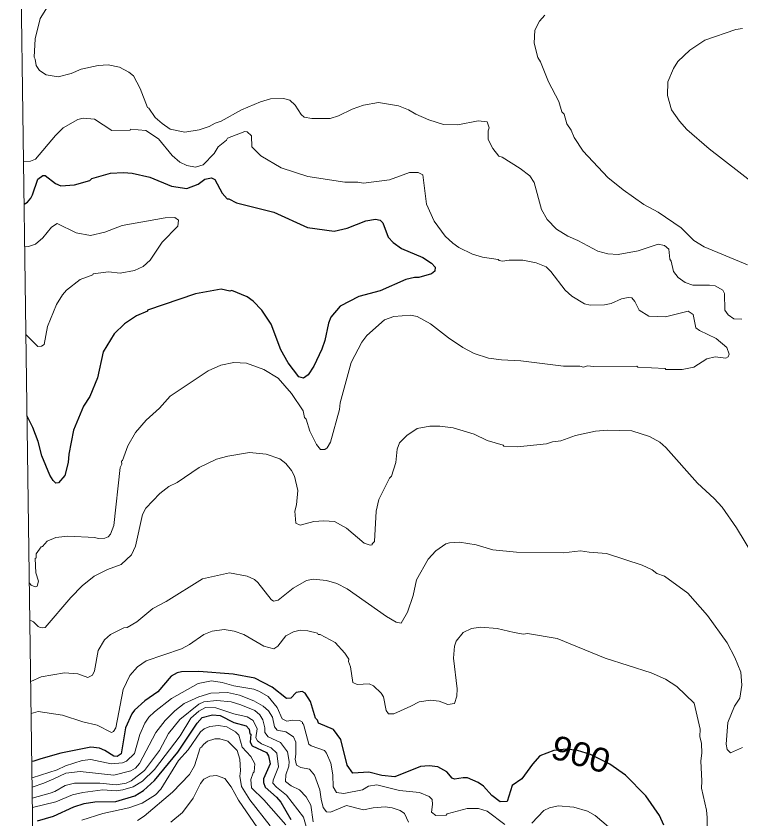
# Model space of a CAD drawing. Extents: x 265.7 to 292.1, y 7676.2 to 7704.2.
# Drawn here: x 265.718 to 268.132, y 7699.898 to 7702.57 of the extents above; entities that cross this region are included whole.
import ezdxf
from ezdxf.enums import TextEntityAlignment as Align

# ---------------------------------------------------------------- set-up
doc = ezdxf.new("R2010")
doc.units = 0
doc.header["$LTSCALE"] = 0.032
for name, color, linetype, lineweight in [('1', 7, 'Continuous', 25), ('2', 7, 'Continuous', 13), ('63', 7, 'Continuous', 25)]:
    doc.layers.add(name, color=color, linetype=linetype, lineweight=lineweight)
doc.layers.add('61', color=7, linetype='Continuous')

msp = doc.modelspace()

# ---------------------------------------------------------------- linework, layer by layer
at = {"layer": '1'}
for points in [[(265.7446, 7701.9443), (265.7557, 7701.9504), (265.7671, 7701.9637), (265.7725, 7701.9754), (265.7899, 7702.0278), (265.8074, 7702.0398), (265.8154, 7702.0398), (265.8497, 7702.0127), (265.8665, 7702.0055), (265.9128, 7702.0087), (265.9638, 7702.023), (265.9702, 7702.0294), (266.0325, 7702.0478), (266.0756, 7702.0494), (266.1043, 7702.047), (266.1633, 7702.0342), (266.2352, 7702.0047), (266.2862, 7701.9967), (266.3245, 7702.0111), (266.3469, 7702.027), (266.3692, 7702.0318), (266.3804, 7702.0262), (266.4043, 7701.9808), (266.4211, 7701.9616), (266.4267, 7701.9616), (266.4522, 7701.9488), (266.5767, 7701.9177), (266.6884, 7701.8666), (266.7778, 7701.8547), (266.8209, 7701.8643), (266.8831, 7701.889), (266.915, 7701.8946), (266.931, 7701.8906), (266.9389, 7701.8826), (266.9573, 7701.8339), (266.9733, 7701.8164), (267.0012, 7701.7972), (267.073, 7701.7669), (267.1017, 7701.7477), (267.1137, 7701.735), (267.1121, 7701.7214), (267.1017, 7701.7126), (267.0587, 7701.6999), (267.0443, 7701.6999), (267.0156, 7701.6935), (266.931, 7701.656), (266.8592, 7701.6368), (266.7977, 7701.6049), (266.7666, 7701.5682), (266.7586, 7701.5483), (266.7458, 7701.4908), (266.7363, 7701.4621), (266.7099, 7701.4046), (266.6908, 7701.3767), (266.6756, 7701.3647), (266.6597, 7701.3695), (266.6237, 7701.4158), (266.5998, 7701.4589), (266.5671, 7701.5451), (266.536, 7701.5914), (266.5073, 7701.6217), (266.4881, 7701.636), (266.4362, 7701.6568), (266.4299, 7701.6552), (266.4011, 7701.6616), (266.315, 7701.6456), (266.1562, 7701.5913), (266.1554, 7701.5882), (266.1187, 7701.5722), (266.0795, 7701.5459), (266.0444, 7701.5132), (266.0077, 7701.4525), (265.9886, 7701.3663), (265.9638, 7701.3041), (265.9423, 7701.2722), (265.9088, 7701.1924), (265.8936, 7701.1126), (265.8912, 7701.0839), (265.88, 7701.0408), (265.8593, 7701.0168), (265.8505, 7701.016), (265.841, 7701.0248), (265.8306, 7701.0424), (265.8034, 7701.1062), (265.7915, 7701.1541), (265.7739, 7701.2004), (265.7545, 7701.2386)], [(267.875, 7699.8773), (267.8606, 7699.9093), (267.8151, 7699.9747), (267.7473, 7700.0441), (267.6954, 7700.0808), (267.6313, 7700.1129), (267.588, 7700.1261), (267.5503, 7700.1299), (267.5088, 7700.1261), (267.4624, 7700.1087), (267.4377, 7700.0808), (267.4018, 7700.0313), (267.3699, 7700.0098), (267.3531, 7699.9563), (267.33, 7699.9547), (267.302, 7699.9763), (267.2741, 7700.0074), (267.2573, 7700.0194), (267.2214, 7700.0345), (267.2071, 7700.0353), (267.1783, 7700.0305), (267.1704, 7700.0337), (267.1528, 7700.0545), (267.1225, 7700.072), (267.0938, 7700.0752), (267.065, 7700.0728), (266.9789, 7700.0385), (266.9358, 7700.0425), (266.8927, 7700.0537), (266.8392, 7700.0505), (266.8209, 7700.0768), (266.7993, 7700.163), (266.7746, 7700.1957), (266.7251, 7700.2165), (266.7219, 7700.2268), (266.7147, 7700.234), (266.698, 7700.2891), (266.6804, 7700.317), (266.6708, 7700.3226), (266.6509, 7700.3194), (266.6333, 7700.3003), (266.6182, 7700.2987), (266.5711, 7700.3362), (266.5128, 7700.3665), (266.441, 7700.38), (266.3261, 7700.3888), (266.2687, 7700.3872), (266.2543, 7700.384), (266.2344, 7700.3737), (266.1897, 7700.321), (266.1466, 7700.2915), (266.1123, 7700.2596), (266.1035, 7700.2476), (266.0819, 7700.2013), (266.0676, 7700.1151), (266.0548, 7700.1063), (266.0436, 7700.1071), (266.0141, 7700.1263), (265.9958, 7700.1335), (265.967, 7700.1375), (265.8665, 7700.1175), (265.8008, 7700.0985), (265.7775, 7700.0907), (265.7704, 7700.089)], [(265.789, 7699.8917), (265.8426, 7699.9076), (265.9104, 7699.9388), (265.9447, 7699.9499), (265.9798, 7699.9547), (266.05, 7699.9563), (266.1139, 7699.9747), (266.1426, 7699.993), (266.1785, 7700.0266), (266.2567, 7700.1207), (266.3205, 7700.2173), (266.3381, 7700.2356), (266.3724, 7700.2444), (266.3971, 7700.242), (266.4426, 7700.2189), (266.4841, 7700.2085), (266.4945, 7700.1973), (266.4961, 7700.1814), (266.4993, 7700.1798), (266.4977, 7700.1534), (266.5041, 7700.1415), (266.5519, 7700.1191), (266.5591, 7700.1079), (266.5639, 7700.0816), (266.5416, 7700.0321), (266.5416, 7700.0194), (266.5479, 7700.0034), (266.5855, 7699.9707), (266.5998, 7699.9539), (266.6333, 7699.8965)]]:
    msp.add_lwpolyline(points, dxfattribs=at)
at = {"layer": '2'}
for points in [[(265.8282, 7702.6104), (265.7979, 7702.5617), (265.7819, 7702.4947), (265.7779, 7702.434), (265.7819, 7702.4268), (265.7851, 7702.4061), (265.7963, 7702.3893), (265.8186, 7702.3742), (265.8585, 7702.3686), (265.9016, 7702.3789), (265.9351, 7702.3933), (265.991, 7702.4061), (266.0245, 7702.4077), (266.0628, 7702.3997), (266.0931, 7702.3837), (266.1091, 7702.371), (266.1314, 7702.3287), (266.1554, 7702.2664)], [(267.4784, 7702.5728), (267.4608, 7702.5529), (267.4457, 7702.5234), (267.4433, 7702.4803), (267.4552, 7702.4324), (267.4648, 7702.418), (267.4911, 7702.351), (267.5255, 7702.2864), (267.5358, 7702.2513), (267.543, 7702.2441), (267.5526, 7702.2114), (267.5662, 7702.1906), (267.5765, 7702.1659), (267.6068, 7702.1204), (267.6882, 7702.0334), (267.7401, 7701.9919), (267.8087, 7701.9433), (267.8566, 7701.9177), (267.9324, 7701.8659), (267.9747, 7701.8228), (268.0098, 7701.8028), (268.1535, 7701.7422)], [(268.1374, 7702.5292), (268.1144, 7702.5258), (268.0114, 7702.4899), (267.9619, 7702.4571), (267.9212, 7702.4188), (267.9069, 7702.3957), (267.8885, 7702.351), (267.8869, 7702.3063), (267.9005, 7702.2585), (267.9276, 7702.2202), (267.9516, 7702.193), (268.0266, 7702.1284), (268.179, 7702.0095)], [(266.3277, 7702.1914), (266.3612, 7702.2026), (266.3812, 7702.2138), (266.4011, 7702.2202), (266.4682, 7702.2577), (266.532, 7702.2848), (266.5655, 7702.2944), (266.6086, 7702.296), (266.6293, 7702.2904), (266.6469, 7702.2736), (266.6676, 7702.2425), (266.6772, 7702.2337), (266.7028, 7702.2297), (266.7634, 7702.2297), (266.7921, 7702.2385), (266.8368, 7702.26), (266.8751, 7702.2736), (266.9246, 7702.2824), (266.9916, 7702.2712), (267.0251, 7702.2585), (267.0491, 7702.2441), (267.0922, 7702.2249), (267.1416, 7702.2098), (267.1895, 7702.2082), (267.2565, 7702.2217), (267.2869, 7702.2178), (267.2932, 7702.1978), (267.2901, 7702.1882), (267.2901, 7702.1595), (267.306, 7702.1292), (267.326, 7702.1036), (267.3363, 7702.1005), (267.397, 7702.063), (267.4289, 7702.0382), (267.4433, 7702.0159), (267.4672, 7701.9265), (267.4864, 7701.893), (267.5175, 7701.8611), (267.555, 7701.8379), (267.5885, 7701.8228), (267.6555, 7701.7877), (267.689, 7701.7789), (267.7226, 7701.7765), (267.7896, 7701.7893), (267.8566, 7701.8116), (267.8774, 7701.8068), (267.8917, 7701.794), (267.8949, 7701.7613), (267.8997, 7701.7541), (267.9077, 7701.7206), (267.9228, 7701.6999), (267.946, 7701.6839), (267.9715, 7701.6751), (268.0274, 7701.6751), (268.0465, 7701.672), (268.0721, 7701.6576), (268.0768, 7701.6472), (268.0784, 7701.5914), (268.0896, 7701.5754), (268.108, 7701.5626), (268.1343, 7701.561)], [(266.1554, 7702.2664), (266.1601, 7702.264), (266.1809, 7702.2329), (266.204, 7702.2122), (266.2312, 7702.1938), (266.2798, 7702.1834), (266.3277, 7702.1914)], [(265.7426, 7702.0868), (265.7659, 7702.0871), (265.7827, 7702.0941), (265.8497, 7702.1731), (265.8753, 7702.1978), (265.9231, 7702.2265), (265.9415, 7702.2305), (265.979, 7702.2273), (266.0373, 7702.1898), (266.0979, 7702.1906), (266.0995, 7702.1938), (266.1498, 7702.189), (266.1921, 7702.1619), (266.2383, 7702.106), (266.2631, 7702.0837), (266.2862, 7702.0725), (266.315, 7702.0677), (266.3413, 7702.0757), (266.378, 7702.1132), (266.3908, 7702.1348), (266.4187, 7702.1571), (266.4219, 7702.1635), (266.4793, 7702.1866), (266.4881, 7702.185), (266.5017, 7702.1715), (266.5033, 7702.1348), (266.5328, 7702.1052), (266.6006, 7702.0653), (266.69, 7702.0358), (266.8129, 7702.0175), (266.856, 7702.0175), (266.8751, 7702.0143), (266.9613, 7702.0254), (267.0283, 7702.0502), (267.0571, 7702.0494), (267.073, 7702.0422), (267.085, 7701.9441), (267.1105, 7701.8882), (267.1464, 7701.8379), (267.172, 7701.814), (267.1927, 7701.7996), (267.2374, 7701.7773), (267.2709, 7701.7677), (267.3236, 7701.7597), (267.3268, 7701.7565), (267.3379, 7701.7549), (267.3603, 7701.7581), (267.405, 7701.7581), (267.4497, 7701.7486), (267.4832, 7701.7358), (267.4991, 7701.7206), (267.5462, 7701.6576), (267.5685, 7701.6384), (267.6108, 7701.6129), (267.63, 7701.6081), (267.6779, 7701.6097), (267.7002, 7701.6137), (267.7337, 7701.6289), (267.7561, 7701.6337), (267.768, 7701.6321), (267.7784, 7701.6201), (267.7928, 7701.5914), (267.8247, 7701.5714), (267.8806, 7701.5698), (267.9564, 7701.5882), (267.9731, 7701.577), (267.9819, 7701.5331), (267.9939, 7701.5243), (268.0497, 7701.4972), (268.0848, 7701.4669), (268.0928, 7701.4445), (268.0896, 7701.4366), (268.0816, 7701.4318), (268.0465, 7701.4358), (268.0186, 7701.4294), (267.9747, 7701.4014), (267.9364, 7701.3935), (267.8813, 7701.3943), (267.879, 7701.3975), (267.788, 7701.4022), (267.7848, 7701.4054), (267.6412, 7701.4038), (267.6212, 7701.4062), (267.6076, 7701.4022), (267.5949, 7701.4054), (267.5406, 7701.4054), (267.3986, 7701.423), (267.3347, 7701.4262), (267.2917, 7701.4318), (267.2438, 7701.4469), (267.2055, 7701.4669), (267.1576, 7701.4996), (267.0986, 7701.5459), (267.0539, 7701.5706), (267.0315, 7701.5746)], [(265.7466, 7701.8026), (265.7596, 7701.8036), (265.7827, 7701.8108), (265.8066, 7701.8323), (265.8362, 7701.8682), (265.8545, 7701.8802), (265.9176, 7701.8491), (265.9654, 7701.8403), (266.0133, 7701.8515), (266.0708, 7701.873), (266.2144, 7701.8986), (266.2463, 7701.9002), (266.2591, 7701.8906), (266.2567, 7701.8714), (266.2048, 7701.818), (266.1649, 7701.7581), (266.141, 7701.7366), (266.1123, 7701.723), (266.0644, 7701.7142), (266.0261, 7701.719), (265.975, 7701.7119), (265.9734, 7701.7087), (265.9319, 7701.6935), (265.8856, 7701.6576), (265.8721, 7701.6424), (265.8521, 7701.6105), (265.8226, 7701.5371), (265.8114, 7701.4773), (265.8027, 7701.4717), (265.7907, 7701.4701), (265.7507, 7701.51)], [(267.0315, 7701.5746), (266.9757, 7701.5706), (266.9445, 7701.5594), (266.8863, 7701.5068), (266.8695, 7701.4844), (266.8336, 7701.4174), (266.7969, 7701.2834)], [(266.7969, 7701.2834), (266.7953, 7701.261), (266.765, 7701.1525), (266.7538, 7701.1333), (266.7459, 7701.1277), (266.7323, 7701.1277), (266.7187, 7701.1445), (266.6964, 7701.1892), (266.6836, 7701.2283), (266.6788, 7701.2339), (266.674, 7701.2562), (266.6357, 7701.3137), (266.591, 7701.3647), (266.5432, 7701.3943), (266.4857, 7701.415), (266.4434, 7701.4174), (266.3995, 7701.4086), (266.358, 7701.3895), (266.2312, 7701.3049), (266.1953, 7701.2658), (266.1514, 7701.2251), (266.1154, 7701.1844), (266.0907, 7701.1397), (266.0724, 7701.091), (266.0692, 7701.0886), (266.07, 7701.0791), (266.0644, 7701.0679), (266.0436, 7700.8748), (266.0325, 7700.8461), (266.0245, 7700.8365), (266.0133, 7700.8325), (265.991, 7700.8317), (265.9798, 7700.8349), (265.8904, 7700.8397), (265.8505, 7700.8349), (265.821, 7700.8221), (265.8059, 7700.8054), (265.8011, 7700.8038), (265.7851, 7700.7806), (265.7851, 7700.7671), (265.7819, 7700.7647), (265.7835, 7700.7168), (265.7923, 7700.6897), (265.7883, 7700.6729), (265.7819, 7700.6705), (265.7683, 7700.6761), (265.7622, 7700.6823)], [(268.1782, 7700.7663), (268.1175, 7700.8668), (268.0689, 7700.9354), (268.0425, 7700.965), (267.9875, 7701.016), (267.8821, 7701.1349), (267.8614, 7701.1525), (267.8271, 7701.1708), (267.7688, 7701.19), (267.6859, 7701.1924), (267.6475, 7701.1884), (267.5805, 7701.174), (267.5326, 7701.1565), (267.5039, 7701.1533), (267.4848, 7701.1469), (267.3874, 7701.1365), (267.3427, 7701.1389), (267.3395, 7701.1421), (267.2869, 7701.1573), (267.243, 7701.1788), (267.1736, 7701.1996), (267.1289, 7701.2051), (267.0954, 7701.2051), (267.0539, 7701.198), (267.0188, 7701.1748), (266.9948, 7701.1501), (266.9876, 7701.1285), (266.9828, 7701.0839), (266.9677, 7701.0392), (266.9613, 7701.032), (266.9262, 7700.961), (266.9166, 7700.9227), (266.9118, 7700.8213), (266.9038, 7700.8141), (266.9038, 7700.8102), (266.8975, 7700.8094), (266.8775, 7700.8165), (266.8185, 7700.866), (266.7786, 7700.8884), (266.7427, 7700.8907), (266.7091, 7700.8884), (266.6645, 7700.8764), (266.6493, 7700.8828), (266.6461, 7700.9227), (266.6517, 7700.9434), (266.6565, 7700.9913), (266.6453, 7701.0392), (266.6349, 7701.0583), (266.6166, 7701.0807), (266.5958, 7701.0966), (266.5511, 7701.1118), (266.4953, 7701.1174), (266.4235, 7701.1054), (266.3852, 7701.095), (266.3277, 7701.0679), (266.2543, 7701.0176), (266.2272, 7701.0041), (266.1969, 7700.9817), (266.1498, 7700.9322), (266.1386, 7700.9115), (266.1155, 7700.8062)], [(268.1375, 7700.1359), (268.0976, 7700.1183), (268.0864, 7700.1287), (268.0832, 7700.1471), (268.088, 7700.2189), (268.1104, 7700.2731), (268.1279, 7700.3003), (268.1343, 7700.3434), (268.1319, 7700.3864), (268.112, 7700.4359), (268.0864, 7700.4838), (268.021, 7700.5748), (267.9555, 7700.6498), (267.8774, 7700.7056), (267.8518, 7700.7152), (267.8359, 7700.7272), (267.8031, 7700.7431), (267.6843, 7700.7814), (267.6268, 7700.7862), (267.5981, 7700.7902), (267.5406, 7700.7838), (267.3842, 7700.7862), (267.306, 7700.7942), (267.2502, 7700.8102), (267.1943, 7700.8189), (267.1608, 7700.8173), (267.1496, 7700.8133), (267.1161, 7700.7902)], [(266.1155, 7700.8062), (266.1027, 7700.7774), (266.0676, 7700.7455), (266.0229, 7700.728), (265.9782, 7700.7056), (265.9383, 7700.6745), (265.9, 7700.6346)], [(267.1161, 7700.7902), (267.0898, 7700.7631), (267.0515, 7700.6937), (267.0403, 7700.6418), (267.0219, 7700.5859), (267.0004, 7700.5492), (266.9836, 7700.5532)], [(266.9836, 7700.5532), (266.9517, 7700.5716), (266.8209, 7700.6641), (266.7857, 7700.6817), (266.7522, 7700.6921), (266.7075, 7700.696), (266.6852, 7700.6913), (266.6405, 7700.6665), (266.591, 7700.6266), (266.5751, 7700.6226), (266.5671, 7700.629), (266.5232, 7700.6849), (266.512, 7700.6945), (266.4881, 7700.7064), (266.4283, 7700.7168), (266.3389, 7700.6976), (266.2176, 7700.6218), (266.1729, 7700.5987), (266.1202, 7700.554), (266.0883, 7700.5357), (266.0772, 7700.5341), (266.0325, 7700.5125), (266.0125, 7700.4942), (265.9918, 7700.4583), (265.979, 7700.3912), (265.9726, 7700.3761), (265.9575, 7700.3689), (265.924, 7700.3809), (265.8793, 7700.384), (265.8011, 7700.3713), (265.7667, 7700.3556)], [(265.9, 7700.6346), (265.8154, 7700.5357), (265.805, 7700.5345), (265.7979, 7700.5357), (265.7915, 7700.5388), (265.7764, 7700.5538), (265.7688, 7700.5578), (265.7638, 7700.5581)], [(265.7682, 7700.2494), (265.7913, 7700.2561), (265.8729, 7700.2436), (265.9399, 7700.2213), (265.9878, 7700.2101), (266.0357, 7700.1861), (266.042, 7700.1893), (266.05, 7700.2013), (266.0748, 7700.329), (266.0971, 7700.3753), (266.1218, 7700.404), (266.1514, 7700.4247), (266.2687, 7700.4646), (266.2958, 7700.479), (266.3437, 7700.5117), (266.3708, 7700.5229), (266.4107, 7700.5285), (266.4442, 7700.5229), (266.4761, 7700.5125), (266.5432, 7700.4734), (266.5767, 7700.4646), (266.5894, 7700.4734), (266.6166, 7700.5077), (266.6413, 7700.5213), (266.6645, 7700.5269), (266.69, 7700.5245), (266.7219, 7700.5165), (266.7235, 7700.5125), (266.7307, 7700.5125), (266.781, 7700.4854), (266.8129, 7700.4503), (266.8256, 7700.4295), (266.8248, 7700.4216), (266.832, 7700.404), (266.8392, 7700.3521), (266.8544, 7700.3457), (266.8943, 7700.3473), (266.9086, 7700.341), (266.9342, 7700.317), (266.9421, 7700.3042), (266.9501, 7700.2588), (266.9581, 7700.2476), (266.9757, 7700.2484), (267.0331, 7700.2731), (267.0602, 7700.2883), (267.0986, 7700.2939), (267.1273, 7700.2899), (267.156, 7700.2795), (267.1783, 7700.2819), (267.1863, 7700.3066), (267.1871, 7700.3306), (267.1752, 7700.4327), (267.1775, 7700.4726), (267.1831, 7700.4902), (267.2071, 7700.5189), (267.2342, 7700.5325), (267.2661, 7700.5365), (267.3204, 7700.5325), (267.3762, 7700.5181), (267.4082, 7700.5133), (267.4209, 7700.5149), (267.5199, 7700.4989), (267.6795, 7700.4335), (267.8327, 7700.384), (267.8806, 7700.3633), (267.9189, 7700.3394), (267.9763, 7700.2835), (267.9963, 7700.1965), (267.9955, 7700.1726), (268.001, 7700.1487), (268.0018, 7700.1167), (267.9978, 7700.0912), (268.0018, 7700.0242), (268.0002, 7700.0002), (268.017, 7699.9268), (268.0194, 7699.9029), (268.0178, 7699.8454)], [(265.7712, 7700.0351), (265.8553, 7700.0617), (265.8825, 7700.0752), (265.9383, 7700.0928), (265.967, 7700.096), (266.0341, 7700.0816), (266.0724, 7700.0848), (266.0859, 7700.0904), (266.1123, 7700.1159), (266.1306, 7700.179), (266.1466, 7700.2173), (266.1601, 7700.2364), (266.1785, 7700.2548), (266.2359, 7700.2987), (266.3245, 7700.3489), (266.3692, 7700.3577), (266.4043, 7700.3521), (266.4426, 7700.341), (266.5097, 7700.3298), (266.5288, 7700.3226), (266.5575, 7700.3058), (266.5871, 7700.2691), (266.6046, 7700.2316), (266.6198, 7700.2237), (266.6389, 7700.2268), (266.6621, 7700.226), (266.6716, 7700.2197), (266.6716, 7700.2157), (266.6756, 7700.2133), (266.6932, 7700.1471), (266.7004, 7700.1415), (266.7451, 7700.1255), (266.7522, 7700.1167), (266.7666, 7700.084), (266.773, 7700.0449), (266.7738, 7700.005), (266.7849, 7699.9859), (266.8097, 7699.9827), (266.8719, 7699.9954), (266.8911, 7700.0074), (266.9198, 7700.0114), (266.9948, 7699.993), (267.0618, 7699.9859), (267.0938, 7699.9723), (267.1033, 7699.9627), (267.1049, 7699.946), (267.1017, 7699.9204), (267.1161, 7699.9101), (267.1504, 7699.9108), (267.1536, 7699.9148), (267.2198, 7699.9324), (267.2581, 7699.9332), (267.2869, 7699.9244), (267.3451, 7699.8797)], [(267.0243, 7699.8869), (267.0116, 7699.9164), (266.9972, 7699.926), (266.9709, 7699.9356), (266.9469, 7699.938), (266.907, 7699.9356), (266.8751, 7699.9284), (266.8185, 7699.9428), (266.765, 7699.9204), (266.7514, 7699.922), (266.7411, 7699.9364), (266.7339, 7699.9635), (266.7299, 7699.9954), (266.7123, 7700.0433), (266.6948, 7700.0633), (266.6661, 7700.0696), (266.6517, 7700.0768), (266.6469, 7700.0976), (266.6501, 7700.1135), (266.6501, 7700.1534), (266.6421, 7700.171), (266.6166, 7700.1877), (266.5879, 7700.1941), (266.5783, 7700.2045), (266.5719, 7700.2364), (266.5591, 7700.258), (266.5408, 7700.2739), (266.5097, 7700.2915), (266.4618, 7700.3098), (266.4219, 7700.3186), (266.366, 7700.317), (266.3261, 7700.305), (266.2782, 7700.2819), (266.2463, 7700.258), (266.2144, 7700.226), (266.1833, 7700.1862), (266.129, 7700.0824), (266.1155, 7700.0673), (266.1003, 7700.0577), (266.0436, 7700.0433), (265.9319, 7700.0561), (265.8841, 7700.0505), (265.8442, 7700.0321), (265.8099, 7700.0168), (265.7716, 7700.0041)], [(265.7721, 7699.9674), (265.8315, 7699.9843), (265.8473, 7699.9898), (265.8817, 7700.009), (265.9128, 7700.017), (265.9974, 7700.017), (266.0516, 7700.0114), (266.0851, 7700.017), (266.1011, 7700.025), (266.1458, 7700.0593), (266.1952, 7700.1263), (266.2256, 7700.1822), (266.2631, 7700.2292), (266.3261, 7700.2803), (266.3437, 7700.2883), (266.386, 7700.2923), (266.4346, 7700.2875), (266.4666, 7700.2779), (266.5128, 7700.2588), (266.5296, 7700.2444), (266.5392, 7700.2284), (266.5464, 7700.2013), (266.5464, 7700.1854), (266.5575, 7700.171), (266.599, 7700.1526), (266.6214, 7700.1215), (266.6269, 7700.0896), (266.6261, 7700.0736), (266.6158, 7700.0449), (266.615, 7700.0226), (266.6341, 7700.0082), (266.6613, 7699.9954), (266.6844, 7699.9715), (266.6996, 7699.9444), (266.7075, 7699.8885)], [(266.6884, 7699.8574), (266.6756, 7699.9045), (266.619, 7699.9771), (266.5847, 7700.0042), (266.5735, 7700.017), (266.5743, 7700.0274), (266.5918, 7700.072), (266.5863, 7700.1167), (266.5671, 7700.1343), (266.5352, 7700.1486), (266.5216, 7700.1582), (266.5168, 7700.1678), (266.5208, 7700.1981), (266.5073, 7700.2253), (266.4873, 7700.238), (266.4426, 7700.2476), (266.3836, 7700.2675), (266.3493, 7700.2691), (266.3261, 7700.2572), (266.2998, 7700.234), (266.2639, 7700.1742), (266.1793, 7700.0625), (266.1394, 7700.0234), (266.1075, 7700.005), (266.074, 7699.9946), (266.0516, 7699.9922), (266.0069, 7699.9946), (265.9399, 7699.9859), (265.9064, 7699.9779), (265.8505, 7699.9547), (265.7726, 7699.9363)], [(265.9367, 7699.8941), (266.0069, 7699.9164), (266.0931, 7699.9348), (266.1378, 7699.9507), (266.1825, 7699.9779), (266.2, 7699.997), (266.2591, 7700.0928), (266.291, 7700.1279), (266.3317, 7700.1877), (266.3445, 7700.1981), (266.3628, 7700.2061), (266.3916, 7700.2093), (266.4203, 7700.2045), (266.449, 7700.1885), (266.4594, 7700.1766), (266.4713, 7700.1375), (266.5001, 7700.1056), (266.5128, 7700.0816), (266.5112, 7700.0545), (266.5073, 7700.0521), (266.5001, 7700.029), (266.5017, 7700.0018), (266.5432, 7699.9619), (266.6166, 7699.8781)], [(266.1226, 7699.8933), (266.1442, 7699.9077), (266.2391, 7699.9875), (266.295, 7700.0465), (266.3118, 7700.0752), (266.3309, 7700.1351), (266.3357, 7700.1367), (266.3421, 7700.1463), (266.3549, 7700.1566), (266.3804, 7700.1646), (266.3963, 7700.1646), (266.4235, 7700.1574), (266.4538, 7700.1255), (266.4634, 7700.0976), (266.465, 7700.0577), (266.4626, 7700.0401), (266.4682, 7700.0066), (266.4969, 7699.9619), (266.5639, 7699.8757)], [(266.2336, 7699.8869), (266.2719, 7699.9196), (266.3078, 7699.9675), (266.3325, 7700.0162), (266.3429, 7700.0306), (266.3628, 7700.0409), (266.3852, 7700.0425), (266.4131, 7700.0329), (266.4346, 7700.005), (266.4586, 7699.9603), (266.5583, 7699.8151)], [(267.4353, 7699.8837), (267.476, 7699.926), (267.4943, 7699.9356), (267.5231, 7699.942), (267.5757, 7699.9372), (267.6212, 7699.9244), (267.646, 7699.9101), (267.7273, 7699.8406)]]:
    msp.add_lwpolyline(points, dxfattribs=at)
at = {"layer": '63', "lineweight": 13}
msp.add_lwpolyline([(265.8835, 7691.996), (265.8756, 7692.561), (265.8677, 7693.126), (265.8598, 7693.691), (265.8519, 7694.256), (265.844, 7694.821), (265.8361, 7695.3859), (265.8282, 7695.9509), (265.8203, 7696.5159), (265.8124, 7697.0809), (265.8045, 7697.6459), (265.7967, 7698.2108), (265.7888, 7698.7758), (265.7809, 7699.3408), (265.773, 7699.9058), (265.7651, 7700.4708), (265.7573, 7701.0357), (265.7494, 7701.6007), (265.7415, 7702.1657), (265.7337, 7702.7307), (265.7258, 7703.2957), (265.7179, 7703.8606)], dxfattribs=at)

# ---------------------------------------------------------------- texts
at = {"layer": '61', "width": 1.1}
msp.add_text('900', height=0.08, rotation=343.946, dxfattribs=at).set_placement((267.5879, 7700.075), align=Align.CENTER)

doc.saveas('drawing.dxf')
